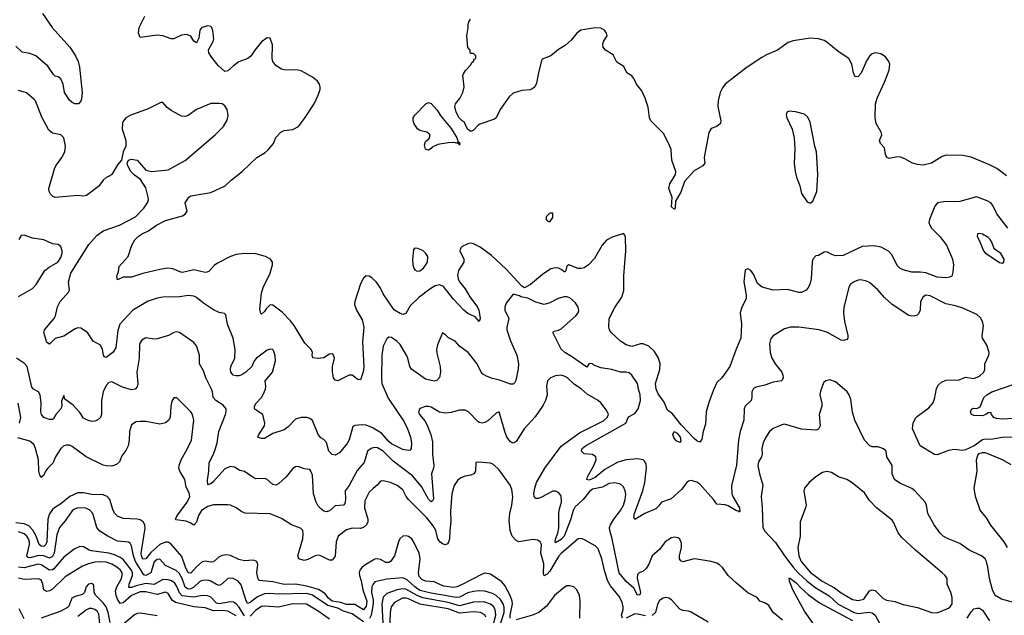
# Model space of a CAD drawing. Header units: inches. Extents: x 884549 to 1028252, y 526810 to 653624.
# Tile 530 of 656: x 957498 to 964464, y 604049 to 608265. Entities that reach past the tile are written whole.
import ezdxf

# ---------------------------------------------------------------- set-up
doc = ezdxf.new("R2010")
doc.units = ezdxf.units.IN
doc.header["$MEASUREMENT"] = 0
doc.layers.add('A9650', color=7, linetype='Continuous')
doc.layers.add('A9660', color=7, linetype='Continuous')

msp = doc.modelspace()

# ---------------------------------------------------------------- linework, layer by layer
at = {"layer": 'A9650', "color": 5}
for points, elevation in [([(957660.2, 608310), (957728.3, 608210), (957853, 608070), (957893, 608010), (957912, 607970), (957921.6, 607930), (957940.8, 607750), (957935.6, 607704.4), (957930, 607689), (957914.8, 607670), (957889.7, 607669.7), (957870, 607678.4), (957850, 607694.5), (957815.1, 607750), (957806.8, 607810), (957790, 607846.6), (957770, 607861.5), (957750, 607865.7), (957737, 607877), (957697.4, 607937.4), (957613, 608010), (957570, 608025.3), (957516, 608036), (957470, 608078.7)], 2120), ([(960000, 606429.1), (959990, 606438.5), (959970, 606449.7), (959950, 606452.3), (959930, 606435.6), (959910, 606396.4), (959870, 606270.9), (959868.3, 606250), (959881.7, 606210), (959921.6, 606141.6), (959934, 606090), (959924.4, 605984.4), (959932.1, 605807.9), (959928.1, 605771.9), (959910, 605715.3), (959890, 605719.3), (959850, 605749.6), (959830, 605749.7), (959750, 605709.5), (959730, 605712.7), (959718.4, 605730), (959712.6, 605772.6), (959712.3, 605810), (959725.7, 605870), (959716.5, 605896.5), (959710, 605900.5), (959690, 605896.8), (959650, 605871.1), (959607.1, 605867.1), (959572.1, 605872.1), (959567.8, 605890), (959569.5, 605910), (959560.9, 605930), (959516.6, 605976.6), (959440.6, 606100.6), (959414.2, 606134.2), (959354.9, 606194.9), (959290, 606244.8), (959270, 606246.6), (959241.6, 606218.4), (959230, 606199.3), (959210, 606181.2), (959204.8, 606184.8), (959196.6, 606216.6), (959209, 606330), (959222, 606370), (959269.9, 606470), (959287.8, 606530), (959286.5, 606550), (959272.9, 606570), (959238, 606590), (959170, 606608.2), (959090.1, 606609.9), (959030, 606603.2), (958990.1, 606589.9), (958898.1, 606541.9), (958875, 606525), (958836.5, 606483.5), (958822.9, 606477.1), (958810, 606475.3), (958730, 606495.5), (958650, 606476.8), (958638, 606478), (958582.6, 606502.6), (958546.3, 606506.3), (958490, 606498), (958370, 606469), (958290, 606443.9), (958230, 606443.1), (958190, 606423.6), (958184.8, 606450), (958196.6, 606483.4), (958202, 606518), (958266.6, 606590), (958291.5, 606668.5), (958313.4, 606706.6), (958336, 606730), (958365.2, 606750), (958410, 606770.3), (958465.4, 606810), (958530, 606844.9), (958650, 606876.5), (958670, 606888.8), (958682.6, 606910), (958669.7, 606970), (958695.1, 607010), (958710, 607018.7), (958850, 607041), (958952, 607090), (958994, 607130), (959073.3, 607190), (959175.6, 607290), (959234.9, 607325.1), (959256.8, 607343.2), (959294, 607390), (959309.7, 607430.3), (959346.6, 607470), (959370, 607480.2), (959431.1, 607488.9), (959470.4, 607509.6), (959513.6, 607566.4), (959580.9, 607670), (959611, 607730), (959624.2, 607770), (959625.1, 607790), (959619.5, 607810), (959604.5, 607830), (959570, 607857.6), (959490, 607902.9), (959467.6, 607907.6), (959370, 607909.7), (959350, 607914.7), (959310, 607940.5), (959290, 607969.3), (959284.7, 607990), (959287, 608087), (959270, 608134), (959250, 608136), (959210, 608109.4), (959161.6, 608050), (959133.6, 608006.4), (959113.4, 607990), (959050, 607966), (959010, 607939.8), (958970, 607902.3), (958950, 607899.3), (958902.1, 607942.1), (958857.3, 607997.3), (958837.3, 608030), (958834.5, 608050), (958838.4, 608061.6), (958866.8, 608110), (958872.9, 608130), (958865.3, 608185.3), (958857.6, 608210), (958850, 608216.9), (958830, 608222), (958788.2, 608210), (958774, 608190), (958765.5, 608134.5), (958750, 608102), (958730, 608114), (958708.2, 608148.2), (958680.5, 608160.5), (958643.6, 608156.4), (958590, 608129.4), (958570, 608129.7), (958510, 608150.8), (958470, 608155.3), (958350, 608139), (958338, 608170), (958342.9, 608210), (958383, 608290)], 2120), ([(960000, 605373.5), (959990, 605379.5), (959950, 605395.7), (959922.5, 605397.5), (959870, 605394), (959854.6, 605385.4), (959830.3, 605290.3), (959815.3, 605264.7), (959761.4, 605198.6), (959730, 605183), (959710, 605186.6), (959686.1, 605210), (959670, 605273.6), (959650, 605293.3), (959630, 605305.1), (959610, 605329.6), (959570, 605428.4), (959550, 605442.7), (959530, 605449.2), (959490, 605449.1), (959450, 605438.4), (959397.6, 605382.4), (959370, 605361.2), (959290, 605336.7), (959230, 605301.6), (959210, 605300.3), (959187.2, 605307.2), (959184.4, 605310), (959191.1, 605330), (959229.7, 605390), (959232.1, 605410), (959218.3, 605470), (959165, 605505), (959160.5, 605510), (959159.1, 605530), (959172, 605550), (959209.8, 605590), (959223.2, 605616.8), (959236.5, 605650), (959239.5, 605670), (959235, 605710), (959286, 605770), (959308.1, 605850), (959306, 605886), (959297.3, 605917.3), (959290, 605931.6), (959270, 605934.3), (959250, 605926), (959172.7, 605870), (959156.4, 605850), (959141.1, 605810), (959098, 605770), (959070, 605752), (959050, 605745.3), (959030, 605744.4), (959007.6, 605750), (958991.1, 605770), (958989.8, 605790), (958992.1, 605810), (959019.8, 605870), (959022, 605930), (959009.8, 606010), (958969.7, 606110), (958956.6, 606176.6), (958946.6, 606186.6), (958910, 606193.6), (958870, 606211.5), (958798, 606258), (958750, 606298.7), (958730, 606308.2), (958692.3, 606312.3), (958630, 606304.2), (958510, 606300.3), (958470, 606293.3), (958406.9, 606273.1), (958298, 606210), (958207.2, 606110), (958193.9, 606066.1), (958178.6, 605941.4), (958157, 605910), (958110, 605874), (958099.5, 605879.5), (958091.2, 605891.2), (958084.5, 605930), (958070, 605961.6), (958019.3, 605990), (957979.3, 606050), (957930, 606082.7), (957910, 606083.7), (957890, 606076.2), (957810, 606024.2), (957750, 606009.6), (957709.5, 605969.5), (957690, 605981.2), (957669.7, 606050), (957675.1, 606070), (957741.6, 606150), (957751.5, 606170), (957766.4, 606233.6), (957784.8, 606270), (957843.4, 606336.6), (957849.8, 606350.2), (957843.7, 606410), (957859.5, 606470), (957986.5, 606673.5), (958043.4, 606736.6), (958090, 606770.8), (958205.7, 606810), (958318.3, 606870), (958375.6, 606930), (958402.9, 606970), (958409.5, 606990), (958407.3, 607010), (958390, 607074), (958352.9, 607132.9), (958310, 607164), (958285.2, 607190), (958264, 607230), (958259, 607250), (958268, 607270), (958290, 607278.8), (958330, 607270.6), (958390, 607201), (958430.4, 607190.4), (958550, 607203.6), (958670, 607269), (958881.6, 607450), (958940.7, 607510), (958965.6, 607554.4), (958973.4, 607586.6), (958966.4, 607630), (958950, 607654.6), (958930, 607668.5), (958910, 607672.7), (958850, 607670.9), (958749.4, 607630.6), (958690, 607586.6), (958670, 607578.9), (958643.3, 607583.3), (958570, 607621.6), (958542.7, 607642.7), (958510, 607679), (958498, 607678), (958406.6, 607633.4), (958284, 607590), (958250, 607569.5), (958232.7, 607550), (958226.5, 607533.5), (958223.6, 607490), (958250.4, 607410), (958250.4, 607369.6), (958231, 607330), (958218, 607270), (958190, 607237.2), (958150, 607169.4), (958130, 607154.5), (958110, 607149.4), (958088.4, 607130), (958055.1, 607084.9), (957970, 607022), (957950, 607015.4), (957910, 607021.1), (957750, 607007.8), (957733.4, 607013.4), (957716, 607030), (957707, 607050), (957705.1, 607070), (957744.8, 607210), (957754, 607230), (957797.6, 607290), (957817.6, 607330), (957822.4, 607370), (957810, 607429.4), (957790, 607449.6), (957730, 607462.4), (957704, 607484), (957655.7, 607575.7), (957611.3, 607690), (957600.9, 607700.9), (957547.5, 607747.5), (957490, 607764.8)], 2140), ([(957490, 606305.4), (957590, 606361.6), (957614.8, 606390), (957676.9, 606490), (957706.7, 606513.3), (957769.4, 606550), (957790, 606581), (957798, 606610), (957799.3, 606630), (957790, 606659), (957770, 606673.2), (957730, 606678), (957670, 606707.8), (957590, 606718.7), (957530, 606739.5), (957510, 606737.2), (957493, 606710)], 2160), ([(960000, 605233.8), (959986, 605230), (959960.3, 605210), (959936, 605130), (959885.3, 605074.7), (959830, 604967.8), (959802, 604930), (959804.5, 604870), (959798.9, 604841.1), (959790, 604829.8), (959730, 604823.9), (959690.4, 604789.6), (959670, 604781.6), (959650, 604785.4), (959625.9, 604805.9), (959607, 604827), (959594.8, 604850), (959578.2, 604910), (959570, 605042), (959558.7, 605070), (959550, 605080.7), (959510, 605085.6), (959470, 605103.6), (959450, 605101.3), (959430, 605088), (959384.9, 605030), (959330, 604978.9), (959310, 604971.5), (959290, 604974.5), (959250, 605011.6), (959230, 605016.9), (959170, 605016.3), (959150, 605024.2), (959090, 605066.3), (959054.8, 605074.8), (959017.2, 605097.2), (958990, 605102.9), (958950, 605086.8), (958870, 604995.4), (958850, 604979), (958830, 604974), (958826.2, 605006.2), (958836.1, 605070), (958837.8, 605130), (958869.1, 605190), (958882.7, 605230), (958894.8, 605270), (958907, 605350), (958954, 605470), (958960.2, 605490), (958959.8, 605510), (958937.2, 605537.2), (958886.8, 605570), (958867.3, 605590), (958863.5, 605630), (958855.6, 605650), (958816.1, 605730), (958799.3, 605779.3), (958769.8, 605830), (958771, 605890), (958750, 605957), (958730, 605980.4), (958630, 606051.6), (958610, 606055.6), (958590, 606052), (958550.2, 606029.8), (958470, 606005.3), (958450, 606003.7), (958390, 606012.4), (958362, 605998), (958347.2, 605970), (958344.3, 605870), (958326.6, 605770), (958333.2, 605686.8), (958330, 605666), (958316.3, 605650), (958290, 605646.3), (958225.1, 605665.1), (958150, 605702.7), (958130, 605697.6), (958110, 605676), (958088.9, 605630), (958077.5, 605570), (958078.2, 605470), (958071, 605449), (958050, 605431.1), (958030, 605423.1), (958010, 605422), (957979, 605430), (957950, 605444.5), (957924.9, 605484.9), (957877.5, 605537.5), (957819, 605579), (957810, 605606), (957795.3, 605564.7), (957795.5, 605530), (957790.4, 605510), (957754.9, 605470), (957737.6, 605442.4), (957730, 605435.6), (957710, 605435.4), (957669.8, 605449.8), (957653.1, 605470), (957649.2, 605489.2), (957651.3, 605551.3), (957643.9, 605610), (957631.8, 605631.8), (957595.4, 605650), (957584.7, 605664.7), (957550.6, 605810.6), (957532.5, 605832.5), (957476.3, 605870)], 2160), ([(960000, 604946.1), (959970, 604919.8), (959941.4, 604858.6), (959936.8, 604810), (959962.6, 604730), (959962.2, 604710), (959951.3, 604690), (959930.2, 604670), (959910, 604663.4), (959850, 604665.4), (959810, 604655), (959751.4, 604610), (959738, 604570), (959730, 604466.9), (959710, 604439.8), (959690, 604438.6), (959630, 604470.6), (959610, 604475.9), (959590, 604470.6), (959536.1, 604443.9), (959510, 604437.3), (959473.8, 604450), (959466, 604470), (959502.5, 604590), (959505, 604625), (959501.2, 604650), (959485.7, 604665.7), (959420.7, 604690), (959350, 604734.7), (959270, 604766.6), (959093.1, 604773.1), (959070, 604781.8), (959030, 604808.9), (958990, 604828.5), (958970, 604831.9), (958870, 604830.7), (958830, 604819.8), (958785.9, 604790), (958763.1, 604756.9), (958750, 604708), (958730, 604686.8), (958704.7, 604704.7), (958676.6, 604716.6), (958604.2, 604724.2), (958601.1, 604730), (958609.4, 604750), (958683.6, 604850), (958701.1, 604890), (958697.4, 604917.4), (958675.2, 604955.2), (958667.9, 605010), (958631.7, 605070), (958625.3, 605090), (958625.7, 605110), (958640.2, 605150), (958686.6, 605230), (958713.5, 605290), (958729.7, 605430), (958721.3, 605470), (958709.6, 605490), (958610, 605589.4), (958590, 605589.3), (958574.6, 605565.4), (958566.7, 605530), (958563.7, 605450), (958551.3, 605428.7), (958530, 605411.5), (958490, 605403.1), (958390, 605422.2), (958350, 605422), (958321.8, 605418.2), (958290, 605397), (958274.7, 605350), (958273, 605290), (958266, 605250), (958250, 605215.6), (958222, 605178), (958203.8, 605136.2), (958182.8, 605117.2), (958150, 605105), (958110, 605106.2), (958090, 605112.7), (957968.5, 605170), (957870, 605243.2), (957850, 605252.9), (957830, 605254.6), (957810, 605248.1), (957790, 605229.8), (957751.6, 605170), (957733.8, 605126.2), (957698.2, 605090), (957682.1, 605070), (957670, 605041.3), (957650, 605023.6), (957641, 605041), (957634.5, 605070), (957630.4, 605150), (957610.4, 605230.4), (957598.2, 605258.2), (957570, 605283), (957485.8, 605305.8)], 2180), ([(957497.1, 605410), (957506.9, 605450), (957488.7, 605550)], 2180), ([(960000, 604439.9), (959948.1, 604410), (959922.2, 604390), (959905.5, 604370), (959899.8, 604350), (959901.9, 604330), (959914.2, 604294.2), (959925.9, 604230), (959955, 604150), (959950, 604114), (959930, 604087.9), (959870, 604124.8), (959810, 604125.4), (959770, 604141.1), (959708.6, 604148.6), (959683.1, 604170), (959660.2, 604200.2), (959637.2, 604217.2), (959611.5, 604231.5), (959530, 604256.5), (959450, 604269), (959370, 604266.3), (959290, 604286.3), (959195.8, 604295.8), (959186.3, 604306.3), (959176.6, 604350), (959184.2, 604410), (959175.4, 604430), (959150, 604439.3), (959090, 604434.8), (959050, 604445), (958990, 604472.7), (958963.1, 604476.9), (958930, 604473.7), (958910, 604463.5), (958870, 604428.1), (958850, 604425.4), (958810, 604432.2), (958790, 604427.2), (958750, 604393.1), (958710, 604346.5), (958690.4, 604350.4), (958671.6, 604390), (958645.2, 604465.2), (958570, 604553), (958550, 604566), (958530, 604567.2), (958489.1, 604550), (958426.2, 604493.8), (958390, 604447.9), (958370, 604446.1), (958359.3, 604470), (958357.1, 604490), (958386, 604666), (958382.8, 604690), (958372.4, 604710), (958350, 604724.1), (958330, 604729.9), (958230, 604734), (958191.1, 604750), (958170.9, 604770), (958159, 604790), (958136.6, 604870), (958118.1, 604890), (958090, 604903.1), (958010, 604903.9), (957950, 604917.4), (957910, 604917.4), (957852.6, 604890), (957790, 604837.9), (957743.6, 604810), (957730, 604798), (957710, 604766.9), (957696.9, 604730), (957690.5, 604570.5), (957683.8, 604550), (957670, 604537.3), (957650, 604539), (957636.5, 604550), (957614.9, 604610), (957591.3, 604651.3), (957562.1, 604682.1), (957530, 604697.5), (957470, 604703.5)], 2220), ([(959930, 604002.6), (959850, 604059.1), (959790, 604079.3), (959750, 604099.6), (959679.1, 604119.1), (959571.2, 604191.2), (959530, 604203.5), (959330, 604198), (959264.7, 604204.7), (959230, 604202.2), (959181, 604179), (959130, 604139.2), (959110, 604133.6), (959098.2, 604158.2), (959064.9, 604264.9), (959043.5, 604290), (959009.8, 604309.8), (958990, 604312.9), (958970, 604309), (958930, 604272.3), (958910, 604260.6), (958890, 604266.6), (958850, 604291.8), (958830, 604298.9), (958790, 604295.2), (958770, 604286.4), (958730, 604247.7), (958710, 604236.8), (958690, 604234.3), (958668.3, 604248.3), (958648.7, 604308.7), (958627.1, 604347.1), (958606.1, 604366.1), (958530, 604401.8), (958490, 604445.8), (958470, 604444.8), (958450, 604428.5), (958427.3, 604350), (958390, 604331.6), (958376.7, 604336.7), (958316.9, 604430), (958303.6, 604470), (958290, 604540.7), (958279, 604559), (958268, 604568), (958190, 604574.7), (958122, 604610), (958066, 604646), (958043.1, 604670), (958016.1, 604770), (957994.5, 604794.5), (957967.5, 604807.5), (957910, 604809.9), (957881.7, 604798.3), (957870, 604788.4), (957821.2, 604718.8), (957780.4, 604670), (957760.2, 604619.8), (957743.4, 604490), (957730, 604465.6), (957710, 604454.8), (957669.2, 604469.2), (957633.3, 604473.3), (957570, 604456.1), (957558.5, 604458.5), (957549.1, 604470), (957568.3, 604550), (957568.1, 604570), (957561.6, 604590), (957547.9, 604610), (957530, 604624.9), (957490, 604639.1)], 2240), ([(959090, 604046.6), (959050, 604108.9), (959030, 604129.4), (959010, 604141.4), (958990, 604145.2), (958910, 604130), (958890, 604136.1), (958850, 604177.3), (958830, 604186.3), (958790, 604189), (958730, 604177.9), (958648.3, 604188.3), (958627.9, 604207.9), (958610, 604254.1), (958595.9, 604275.9), (958573.1, 604293.1), (958550, 604301.3), (958510, 604302), (958450, 604268.3), (958390, 604273.9), (958321.7, 604258.3), (958290, 604245.7), (958270, 604246.6), (958272.1, 604270), (958296.1, 604330), (958296.5, 604350), (958288.7, 604370), (958230, 604443.4), (958210, 604458.5), (958170, 604477.9), (958130, 604489.1), (958006.1, 604506.1), (957990, 604510.6), (957950, 604533.6), (957924.1, 604535.9), (957883.2, 604516.8), (957810, 604459.8), (957740.8, 604379.2), (957730, 604372), (957710.1, 604369.9), (957650, 604406.9), (957630, 604410.3), (957530, 604384.4), (957491.1, 604391.1)], 2260), ([(959030, 604045.1), (958970, 604078), (958930, 604083.7), (958870, 604081.1), (958810, 604101.8), (958730, 604109.3), (958600.2, 604140.2), (958577.1, 604157.1), (958550, 604202.5), (958530, 604212.7), (958470, 604196.9), (958390, 604215.5), (958350, 604215.7), (958290, 604189.7), (958230, 604137.6), (958210, 604132.3), (958190, 604163), (958180.8, 604190), (958177.4, 604222.6), (958186, 604250), (958218.4, 604310), (958224.5, 604330), (958224.3, 604350), (958212.4, 604370), (958186.7, 604390), (958150, 604411.3), (958110, 604425.7), (958070, 604429), (958030, 604425.4), (957985.3, 604414.7), (957942.1, 604397.9), (957819.2, 604320.8), (957730, 604235), (957710, 604221.9), (957690, 604217), (957669.3, 604229.3), (957663, 604270), (957650, 604299.8), (957630, 604308), (957530, 604303.2), (957490, 604312.2)], 2280), ([(958138.3, 603998.3), (958125, 604070), (958111.4, 604110), (958090, 604138.5), (958037.9, 604190), (958026.1, 604210), (958023.1, 604263.1), (958010, 604275.5), (957985.4, 604270), (957969.6, 604250), (957956.6, 604210), (957942.3, 604197.7), (957890, 604182.8), (957868.2, 604171.8), (957845.8, 604114.2), (957835.9, 604104.1), (957790, 604079.2), (957650.4, 604029.6)], 2320), ([(960000, 604268.9), (959989.5, 604250), (959988.3, 604211.7), (959999.3, 604159.3), (960000.1, 604130), (959984.9, 604050), (959973.7, 604026.3)], 2240), ([(957530, 604023.4), (957494.9, 604094.9)], 2320), ([(958066, 603990), (958058.5, 604058.5), (958050, 604075.4), (958030, 604091.1), (958010, 604098.4), (957990, 604097), (957970, 604087.7), (957910, 604041.3)], 2340), ([(959690, 604021.1), (959610, 604079.8), (959528, 604128), (959430, 604129.9), (959330, 604108.1), (959230, 604114.5), (959210, 604111.3), (959170, 604086.7), (959130, 604043.4)], 2260), ([(958470, 604046.3), (958350, 604064.5), (958330, 604063), (958310, 604053.7), (958190, 603951)], 2320)]:
    msp.add_lwpolyline(points, dxfattribs=dict(at, elevation=elevation))
at = {"layer": 'A9660', "color": 5}
for points, elevation in [([(964479.1, 607159.1), (964450, 607184.5), (964411.3, 607211.3), (964358.9, 607238.9), (964230, 607291), (964170, 607304.4), (964053.3, 607306.7), (964024.1, 607295.9), (963950, 607249.7), (963890, 607236.3), (963850, 607240.5), (963815.3, 607250), (963761.2, 607281.2), (963730, 607292.3), (963710, 607295.1), (963650, 607282.9), (963634, 607290), (963623.7, 607310), (963618, 607358), (963588.7, 607390), (963582, 607410), (963597.2, 607450), (963592.7, 607470), (963556.9, 607530), (963551.2, 607570), (963554, 607670), (963565.7, 607710), (963617.3, 607822.7), (963650, 607906.8), (963653.8, 607950), (963648.4, 607970), (963623, 608003), (963590, 608024.4), (963550.3, 608029.7), (963530, 608023.5), (963510, 608006.6), (963490, 607974.7), (963452.2, 607887.8), (963430, 607863), (963410, 607860.7), (963396.4, 607890), (963385.6, 607950), (963363.6, 607990), (963290, 608041), (963210, 608106.2), (963190, 608117.8), (963149.8, 608129.8), (963090, 608133.3), (962970, 608115.1), (962936.2, 608103.8), (962860.4, 608050), (962782.5, 608017.5), (962744, 607996), (962636.7, 607923.3), (962490, 607808.2), (962470, 607782.4), (962454.4, 607750), (962440.7, 607690), (962438.5, 607650), (962459.5, 607550), (962455.5, 607530), (962430.8, 607510), (962390, 607495.1), (962373.1, 607466.9), (962342, 607290), (962345.5, 607250), (962330.8, 607230), (962270, 607195.9), (962201.1, 607118.9), (962174.8, 607045.2), (962138.7, 606981.3), (962134.7, 606930), (962130, 606921.6), (962110, 606941.2), (962114.3, 607005.7), (962089.9, 607070), (962097.6, 607102.4), (962137.6, 607170), (962140.9, 607190), (962112.3, 607270), (962106.6, 607346.6), (962099.3, 607370), (962056.8, 607456.8), (961963, 607550), (961954.3, 607570), (961944.9, 607644.9), (961923.7, 607710), (961901.2, 607761.2), (961862.7, 607810), (961843.6, 607850), (961830, 607867), (961794.5, 607890), (961773.7, 607933.7), (961723.5, 607963.5), (961696.6, 608016.6), (961643.7, 608050), (961627, 608070), (961624.5, 608090), (961629.4, 608110), (961654.7, 608150), (961651.1, 608170), (961635.4, 608190), (961610, 608206.4), (961570, 608206.8), (961468.2, 608190), (961439.5, 608170), (961398.9, 608121.1), (961356.5, 608083.5), (961310, 608055.1), (961256, 608010), (961195.3, 607984.7), (961190, 607977.2), (961168.3, 607890), (961155.5, 607815.5), (961142, 607790), (961130, 607778), (961110, 607768.4), (961050, 607764.3), (960990, 607745.8), (960961, 607719), (960897.8, 607630), (960870, 607569.8), (960858, 607562), (960753.6, 607526.4), (960741.5, 607518.5), (960710, 607482.8), (960690, 607473.7), (960667.7, 607490), (960642.5, 607542.5), (960630, 607548.8), (960608.8, 607570), (960586.7, 607610), (960577, 607650), (960582, 607670), (960612.5, 607707.5), (960634, 607750), (960644, 607790), (960634, 607870), (960638, 607882), (960653.6, 607906.4), (960690, 607944.7), (960697.2, 607962.8), (960708, 607970), (960713.6, 607986.4), (960726, 607990), (960726, 608010), (960710, 608026), (960690, 608026), (960686, 608030), (960686, 608050), (960668.9, 608068.9), (960661.2, 608150), (960672.4, 608207.6), (960672.4, 608230), (960676.4, 608250), (960688.4, 608270)], 2080), ([(964488.6, 606788.6), (964410.6, 606890), (964382.6, 606950), (964368.8, 606968.8), (964343.6, 606983.6), (964268.5, 607011.5), (964150, 606978.8), (964110, 606975.1), (964050, 606978.2), (963991.4, 606968.6), (963974.1, 606945.9), (963935.2, 606850), (963931.4, 606830), (963936.5, 606810), (963949.3, 606790), (964007.6, 606730), (964056.5, 606670), (964098.3, 606570), (964105.7, 606530), (964101.3, 606478.7), (964093.4, 606450), (964077.3, 606442.7), (964050, 606437.6), (963990, 606442.7), (963910, 606472.3), (963870, 606477.7), (963810, 606478), (963750, 606493.7), (963726.2, 606506.2), (963705.8, 606525.8), (963670, 606597.6), (963646.3, 606626.3), (963594.3, 606654.3), (963544.2, 606664.2), (963459.8, 606660.2), (963324.2, 606595.8), (963270, 606594.8), (963243.3, 606603.3), (963210, 606621.6), (963190, 606620.7), (963150, 606597.2), (963130, 606594), (963110.4, 606569.6), (963104.4, 606550), (963098.5, 606430), (963089.1, 606390), (963075.4, 606364.6), (963061.7, 606350), (963030, 606334.2), (963010, 606334.5), (962930, 606355.2), (962830, 606349.8), (962752.5, 606372.5), (962718, 606398), (962690, 606464), (962672, 606490), (962650, 606501.2), (962630, 606495.3), (962622, 606410), (962638, 606318), (962637.6, 606290), (962608.4, 606231.6), (962595.2, 606190), (962605.2, 606110), (962599.7, 606010), (962566.5, 605933.5), (962521.7, 605810), (962465.4, 605730), (962430, 605696.5), (962408.8, 605650), (962377.1, 605562.9), (962356.3, 605490), (962350, 605402.9), (962334, 605350), (962324.8, 605295.2), (962310, 605275.4), (962290, 605283.7), (962270, 605301.1), (962178, 605398), (962116.1, 605476.1), (962081.9, 605501.9), (962058.5, 605558.5), (962016.6, 605616.6), (962001, 605650), (961996.1, 605690), (962027.6, 605790), (962030.5, 605830), (962018, 605870), (961990, 605917.1), (961950, 605954.8), (961910, 605971.1), (961890, 605971.1), (961830, 605952.8), (961790, 605963.4), (961748.6, 605988.6), (961682.4, 606050), (961670.7, 606070), (961667, 606090), (961669.8, 606150.2), (961710, 606228.2), (961758.7, 606301.3), (961772.7, 606347.3), (961772.6, 606452.6), (961787.2, 606630), (961785.1, 606725.1), (961780.1, 606740.1), (961770, 606751.5), (961690, 606726), (961650, 606704), (961619.6, 606670), (961564.3, 606575.7), (961521.7, 606530), (961492.2, 606510), (961470, 606503.7), (961450, 606503.9), (961384.7, 606530), (961370, 606521.2), (961363, 606490), (961358.7, 606481.3), (961350, 606480.5), (961335.2, 606495.2), (961310, 606505.9), (961290, 606508.5), (961257.2, 606502.8), (961197.8, 606462.2), (961112.1, 606390), (961070, 606367.2), (961050, 606378.8), (960940.2, 606500.2), (960835.7, 606595.7), (960755.2, 606655.2), (960710, 606678.2), (960690, 606682.6), (960670, 606679.6), (960630, 606659.7), (960618.4, 606650), (960612.7, 606630), (960641.5, 606570), (960640.8, 606550), (960603.4, 606490), (960596.8, 606456.8), (960599.6, 606430), (960609.1, 606409.1), (960650, 606361.1), (960683.2, 606303.2), (960738.2, 606230), (960747.3, 606210), (960757.3, 606150), (960750, 606129.4), (960722, 606162), (960670, 606186.5), (960641.2, 606210), (960565.5, 606290), (960497, 606377), (960470, 606388.7), (960438.9, 606381.1), (960401.2, 606358.8), (960321.6, 606298.4), (960261, 606239), (960230, 606186), (960210, 606178.3), (960190, 606185), (960150, 606208.6), (960140.5, 606220.5), (960070, 606325.7), (960047.9, 606370), (960020.4, 606410), (960000, 606429.1)], 2120), ([(964550.3, 605309.7), (964450, 605308.4), (964370, 605293.6), (964330, 605297), (964310, 605291.8), (964250.7, 605249.3), (964190, 605220.7), (964170, 605216.9), (964110, 605223.1), (964070, 605215.3), (963990, 605185.7), (963970, 605186.9), (963869.8, 605249.8), (963815.8, 605370), (963818.5, 605410), (963835.7, 605444.3), (963850, 605459.5), (963930, 605518.4), (963957.7, 605550), (963970, 605578.8), (963985.9, 605654.1), (963999.5, 605680.5), (964019.3, 605700.7), (964050, 605714), (964144.2, 605715.8), (964190, 605734.9), (964250, 605725.8), (964290, 605742.3), (964318.9, 605770), (964326.6, 605790), (964327.1, 605830), (964355.8, 605890), (964358.2, 605910), (964341.3, 605961.3), (964311.1, 606010), (964306.7, 606026.7), (964317.5, 606097.5), (964310.8, 606130), (964295.6, 606155.6), (964270, 606178.5), (964170, 606224.4), (964119.8, 606239.8), (964050, 606253.8), (963940.5, 606310), (963910, 606315.9), (963890, 606304), (963872.2, 606270), (963870.2, 606210), (963857.5, 606182.5), (963847, 606173), (963830.4, 606169.6), (963810, 606167.3), (963790, 606171.1), (963671.5, 606250), (963617.7, 606297.7), (963570, 606352.4), (963510, 606405.7), (963490, 606414.8), (963450, 606422.8), (963430, 606420.9), (963401.6, 606410), (963374.9, 606390), (963363.7, 606370), (963328.8, 606230), (963326.7, 606190), (963334.2, 606130), (963358.6, 606030), (963357.4, 606010), (963350, 606001.3), (963330, 605994.8), (963310, 605997.6), (963213.6, 606050), (963155.1, 606070), (963010.2, 606089.8), (962952, 606088), (962910, 606077), (962830, 606027), (962811.9, 606008.1), (962804.2, 605970), (962808.9, 605910), (962819.1, 605870), (962843.2, 605830), (962890.1, 605770.1), (962898.2, 605750), (962899, 605730), (962890, 605709.7), (962830, 605700.3), (962770, 605677.3), (962710, 605665.3), (962690, 605653.7), (962678.5, 605630), (962679, 605590), (962672.6, 605570), (962631.8, 605530), (962622.9, 605510), (962620.7, 605430), (962596.6, 605350), (962584.7, 605290), (962569, 605111), (962533.6, 604966.4), (962537.1, 604910), (962545.6, 604885.6), (962590.2, 604810), (962593.8, 604786.2), (962590, 604779), (962585.8, 604785.8), (962570, 604789.7), (962510, 604825.1), (962490, 604831.2), (962430, 604836), (962406.9, 604870), (962310, 604976.8), (962290, 604992.2), (962250, 605002.6), (962230, 604998.7), (962218, 604990), (962180.2, 604939.8), (962107, 604873), (962038, 604850), (962018.9, 604821.1), (961998, 604802), (961920.9, 604770), (961850, 604726.6), (961844.5, 604744.5), (961848.9, 604770), (961907.5, 604930), (961922.1, 604990), (961934.2, 605094.2), (961930, 605120.9), (961919.2, 605139.2), (961909.4, 605150), (961870, 605158), (961790, 605149), (961730, 605132.5), (961639, 605081), (961570, 605025.8), (961527, 605007), (961511.6, 605011.6), (961515.6, 605030), (961561.6, 605110), (961575.8, 605150), (961574.8, 605170), (961550, 605186.4), (961492.8, 605192.8), (961473, 605210), (961476.8, 605230), (961501.5, 605250), (961786.6, 605410), (961806.7, 605453.3), (961850, 605476.9), (961873.8, 605510), (961891.6, 605570), (961889.4, 605610), (961875.5, 605650), (961868.6, 605690), (961830.4, 605750), (961810, 605765.6), (961790, 605771.4), (961749.9, 605769.9), (961688.5, 605788.5), (961610, 605801.7), (961560.6, 605820.6), (961550, 605829.6), (961528.5, 605831.5), (961510, 605806.6), (961402.3, 605882.3), (961355.1, 605910), (961330, 605934), (961270, 606052), (961280.2, 606059.8), (961310, 606067.3), (961330, 606078), (961434, 606170), (961449.7, 606190), (961453.6, 606206.4), (961450.5, 606230), (961430, 606260.4), (961390, 606296.4), (961370, 606303), (961350, 606302.9), (961308, 606292), (961250, 606261.2), (961210, 606249.3), (961150, 606265.1), (961094.6, 606294.6), (961043.5, 606303.5), (961034, 606310), (960990, 606322), (960940.9, 606259.1), (960930.3, 606230), (960930.3, 606210), (960959, 606150), (960945.7, 606090), (960946, 606070), (960970, 605991.8), (961014.5, 605890), (961027.8, 605830), (961025.4, 605794.6), (961007.6, 605712.4), (961002, 605698), (960990, 605686), (960970, 605686.3), (960893.5, 605713.5), (960844.5, 605724.5), (960801.1, 605741.1), (960776.2, 605756.2), (960764.2, 605770), (960735.8, 605830), (960672.4, 605910), (960613.1, 605953.1), (960578.4, 605990), (960532.7, 606012.7), (960510, 606035.3), (960490, 606048), (960455.1, 605964.9), (960448.1, 605930), (960450, 605906), (960474, 605810), (960475.9, 605770), (960468.2, 605731.8), (960450, 605711.3), (960430, 605706.4), (960370, 605721.5), (960270, 605791.2), (960259.8, 605810), (960245, 605870), (960235.9, 605890), (960190, 605966), (960170, 605987.3), (960130, 606015.6), (960110, 606018), (960094.9, 606005.1), (960070, 605954), (960060.7, 605890), (960057.7, 605730), (960060.9, 605690), (960106.5, 605586.5), (960218.2, 605418.2), (960241, 605370), (960262.9, 605310), (960270.2, 605270), (960269, 605231), (960262, 605218), (960250, 605214.7), (960210, 605223.1), (960130, 605263.4), (960110, 605278.8), (960058.3, 605338.3), (960000, 605373.5)], 2140), ([(962895.8, 604015.8), (962829.9, 604069.9), (962798, 604118), (962774.5, 604134.5), (962734, 604150), (962716.1, 604176.1), (962650, 604208.3), (962570, 604275.8), (962509.7, 604330), (962470, 604388), (962450, 604406), (962430, 604417.8), (962390, 604430.8), (962290, 604447.1), (962270, 604448), (962190, 604428.2), (962175.6, 604435.6), (962167.6, 604450), (962167.6, 604470), (962179.7, 604530), (962179.7, 604559.7), (962170, 604589), (962156.9, 604596.9), (962130, 604603.6), (962110, 604598.7), (962064.9, 604570), (962025.2, 604514.8), (961972.2, 604470), (961949, 604411), (961930, 604380.9), (961910, 604362.9), (961881, 604350), (961870, 604339), (961868, 604312), (961891.4, 604210), (961885.5, 604194.5), (961870, 604191.6), (961842.6, 604242.6), (961789, 604289), (961739.4, 604350), (961690.9, 604590), (961673.2, 604650), (961672, 604670), (961678.1, 604690), (961702.7, 604730), (961750, 604791.5), (961770.5, 604830), (961783.2, 604870), (961786.8, 604906.8), (961783.1, 604930), (961770, 604959.6), (961750, 604978.3), (961710, 604987.3), (961670, 604982.3), (961622.8, 604957.2), (961550, 604941.2), (961530, 604926.2), (961485.6, 604870), (961426.4, 604813.6), (961414.2, 604790), (961394.9, 604725.1), (961350.4, 604610), (961330, 604586.2), (961290, 604562), (961286.7, 604566.7), (961289.4, 604589.4), (961304.6, 604630), (961312.1, 604667.9), (961313, 604770), (961317.7, 604802.3), (961332.7, 604850), (961330, 604896), (961310, 604918), (961290, 604927), (961270, 604927.3), (961190, 604884.4), (961170, 604876.9), (961150, 604876.2), (961138.7, 604890), (961136.4, 604910), (961142.2, 604950), (961155.8, 604990), (961214.8, 605090), (961330, 605245.6), (961459.6, 605340.4), (961630, 605425.8), (961655.3, 605450), (961663.1, 605470), (961650, 605502.3), (961610, 605553.2), (961590, 605569.8), (961513.8, 605613.8), (961470, 605652.4), (961423.3, 605683.3), (961373.3, 605730), (961350, 605743.1), (961330, 605748.5), (961290, 605744.8), (961253, 605730), (961233.7, 605710), (961225.8, 605674.2), (961231.1, 605610), (961219.3, 605570), (961202.6, 605537.4), (961145.3, 605454.7), (961068.1, 605370), (961010, 605280.7), (960990, 605267.8), (960970, 605276.3), (960945.5, 605310), (960929.8, 605350), (960890, 605489), (960870, 605479.5), (960810, 605426), (960790, 605414.3), (960770, 605409.7), (960750, 605413), (960740, 605420), (960673.6, 605490), (960650, 605500.5), (960610, 605501.1), (960550, 605484.5), (960510, 605479.3), (960468.1, 605488.1), (960410, 605523.5), (960390, 605528.2), (960370, 605526.6), (960330, 605514), (960320.3, 605490), (960326, 605470), (960365.5, 605425.5), (960379.5, 605399.5), (960408.1, 605330), (960418, 605278), (960420.1, 605190), (960429.3, 605110.7), (960427.2, 605090), (960411.8, 605050), (960425.1, 604874.9), (960419.6, 604860.4), (960410, 604851.8), (960390, 604871.8), (960341.5, 604961.5), (960277.2, 605037.2), (960141, 605141), (960070, 605211.2), (960030, 605234.2), (960010, 605236.5), (960000, 605233.8)], 2160), ([(964538, 604138), (964444.7, 604164.7), (964400.4, 604190), (964381.2, 604230), (964360.3, 604310), (964348.9, 604388.9), (964338.7, 604430), (964328.4, 604450), (964304.2, 604470), (964216.9, 604510), (964150, 604556.9), (964066.6, 604590), (964031.6, 604610), (964010, 604631.6), (963968.9, 604688.9), (963922.4, 604770), (963915.1, 604830), (963903.5, 604850), (963831.5, 604930), (963810, 604948), (963724.6, 604984.6), (963686.9, 605010), (963671.9, 605050), (963671.4, 605110), (963632.4, 605170), (963629.5, 605210), (963610, 605227.3), (963590, 605235.8), (963570, 605241.3), (963530, 605242.6), (963512.7, 605250), (963475.8, 605290), (963407.3, 605430), (963390, 605488), (963378, 605578), (963366.6, 605610), (963352.7, 605630), (963285.2, 605690), (963270, 605700.9), (963230, 605716), (963202, 605710), (963185.8, 605694.2), (963163.4, 605636.6), (963158.4, 605610), (963174.6, 605550), (963173.1, 605530), (963155.2, 605470), (963162, 605390), (963150, 605367.3), (963130, 605359.7), (963030, 605366.6), (962910, 605402.6), (962890, 605398), (962830, 605371.2), (962804.2, 605350), (962773.8, 605306.2), (962757.7, 605270), (962749.4, 605230), (962752.2, 605190), (962746, 605170), (962725.2, 605134.8), (962721.7, 605110), (962731.7, 605051.7), (962756.5, 604970), (962743.9, 604890), (962752.4, 604810), (962755.5, 604670), (962770, 604645.2), (962845.8, 604565.8), (962908.9, 604470), (962970, 604390.6), (963005, 604350), (963070.5, 604290.5), (963130, 604244.9), (963226.5, 604186.5), (963290, 604129.1), (963401.2, 604070), (963430, 604063.1), (963509.2, 604070.8), (963530, 604066.3), (963550.5, 604050.5), (963590, 603974.8)], 2160), ([(964530, 605441.9), (964450, 605437.6), (964410, 605441.9), (964390.6, 605450.6), (964374.7, 605470), (964370, 605484), (964350, 605482.7), (964334.8, 605470), (964310, 605461), (964250, 605463.1), (964232.3, 605470), (964225.6, 605490), (964235.3, 605510), (964250, 605516.3), (964270, 605512.7), (964294, 605526), (964319.7, 605590), (964340.5, 605610), (964376.2, 605630), (964520.2, 605679.8)], 2120), ([(964487.5, 604530), (964463.7, 604570), (964370, 604687.3), (964339.3, 604739.3), (964294.7, 604794.7), (964261.1, 604890), (964251.5, 604950), (964272.8, 605070), (964266.6, 605150), (964276.5, 605183.5), (964286, 605194), (964310, 605202.8), (964330, 605200.7), (964450, 605153.1), (964510, 605115.6)], 2140), ([(961763, 604030), (961756.5, 604050), (961768.2, 604090), (961768.2, 604110), (961760.8, 604140.8), (961741.2, 604181.2), (961678.1, 604258.1), (961660.3, 604290), (961638, 604358), (961617.4, 604450), (961590, 604520.5), (961570, 604542), (961490, 604584.8), (961470, 604593), (961450, 604591.6), (961330, 604487.7), (961310, 604465.6), (961250, 604362.4), (961230, 604339.5), (961209.2, 604329.2), (961204.3, 604344.3), (961207.5, 604412.5), (961185.8, 604490), (961189.8, 604549.8), (961181.6, 604570), (961161.4, 604581.4), (961130, 604584.8), (961030, 604569.8), (961010, 604579.1), (960983.5, 604610), (960968.4, 604650), (960961.6, 604721.6), (960965.5, 604770), (960980.2, 604830), (960988, 604888), (960980.5, 604940.5), (960968.2, 604970), (960890, 605078), (960850, 605115.8), (960830, 605125.1), (960746.2, 605133.8), (960724.7, 605130), (960724.4, 605070), (960710.5, 605050), (960690, 605041.7), (960650, 605035.1), (960618.4, 605021.6), (960596.2, 605003.8), (960571.2, 604968.8), (960556.8, 604910), (960546.6, 604786.6), (960549.4, 604710), (960540.5, 604650), (960538.7, 604590), (960533.1, 604566.9), (960524.3, 604555.7), (960510, 604549), (960490, 604554.9), (960469.9, 604570), (960456.2, 604590), (960441.8, 604650), (960423.6, 604683.6), (960379, 604739), (960249.8, 604870), (960233.5, 604890), (960210, 604936.9), (960170, 604967.3), (960122, 604990), (960070, 605000.9), (960050, 604999.3), (960027.2, 604970), (960000, 604946.1)], 2180), ([(960969.5, 604030), (960969.4, 604050), (960984.2, 604130), (960982.4, 604150), (960967.7, 604190), (960930, 604259.3), (960910, 604286.9), (960830, 604341.2), (960790, 604346.8), (960770, 604341.2), (960630, 604266.3), (960590, 604249.9), (960570, 604246.8), (960496.3, 604256.3), (960430, 604285.3), (960370, 604290.5), (960343, 604303), (960324.9, 604324.9), (960318.9, 604350), (960330.8, 604450), (960324.2, 604490), (960290, 604563.1), (960272.6, 604590), (960250, 604608.2), (960232.3, 604612.3), (960210, 604609), (960188.9, 604590), (960179.2, 604570), (960150.2, 604470.2), (960122.4, 604430), (960110, 604422.3), (960090, 604424), (960050, 604443.6), (960030, 604448.2), (960010, 604445.6), (960000, 604439.9)], 2220), ([(960899.3, 603990), (960926.1, 604070), (960926.6, 604106.6), (960919.6, 604130), (960900.5, 604160.5), (960869.7, 604189.7), (960843, 604203), (960790, 604219.4), (960750, 604223.5), (960710, 604219), (960670, 604207.6), (960610, 604177.9), (960585.6, 604174.4), (960410, 604205.1), (960330, 604225.8), (960293.7, 604250), (960240.9, 604300.9), (960210, 604314.8), (960095.7, 604304.3), (960010, 604287), (960000, 604268.9)], 2240), ([(963168.9, 603910), (963050, 604079.4), (962968.8, 604230), (962943.8, 604290), (962941.6, 604310), (962945.7, 604314.3), (962990, 604281.6), (963024.2, 604244.2), (963077.2, 604197.2), (963157.1, 604137.1), (963390, 604013.2)], 2140), ([(960845, 603970), (960867.8, 604050), (960863.5, 604090), (960850.7, 604110.7), (960830, 604127.2), (960790, 604141.2), (960750, 604144.7), (960710, 604141.7), (960610, 604117), (960530, 604141), (960350, 604174), (960310, 604189.4), (960230, 604233.8), (960210, 604237.4), (960169.4, 604230.6), (960095.3, 604204.7), (960070, 604177.1), (960060.8, 604130), (960066.8, 603993.2)], 2260), ([(961461.2, 604030), (961464.6, 604150), (961459.9, 604190), (961440.7, 604230), (961418, 604250), (961390, 604259), (961370, 604256.9), (961350, 604246), (961282.2, 604190), (961225.3, 604114.7), (961170.8, 604069.2), (961127.2, 604050), (961010, 604017.5)], 2220), ([(960796.7, 604036.7), (960790, 604053.3), (960759.6, 604070), (960710, 604074.8), (960610, 604064.9), (960530, 604095.2), (960330, 604128.5), (960250, 604165.3), (960230, 604171.2), (960206.9, 604170), (960150, 604140.4), (960127.6, 604110), (960120.2, 604070), (960115, 603945)], 2280), ([(962370, 603999.6), (962250, 604072.7), (962230, 604079.8), (962190, 604083.9), (962170, 604093.3), (962110, 604157.8), (962091.4, 604171.4), (962070, 604175.5), (962050, 604170.5), (962025.5, 604154.5), (962010.7, 604129.3), (961997.3, 604070), (961972.5, 604047.5)], 2180), ([(964200.9, 604030), (964230, 604074.9), (964250, 604095.3), (964270, 604100.3), (964290, 604098.7), (964310, 604086.4), (964359.6, 604010)], 2160), ([(961925.2, 604045.2), (961870, 604058.5), (961850, 604058.8), (961790, 604029.9)], 2180)]:
    msp.add_lwpolyline(points, dxfattribs=dict(at, elevation=elevation))
for points, elevation in [([(960610, 607378), (960605.7, 607385.7), (960596, 607390), (960596.6, 607396.6), (960587.6, 607392.4), (960575.8, 607395.8), (960530, 607393.8), (960457.3, 607382.7), (960417, 607363), (960410, 607353.2), (960390, 607340.9), (960370, 607348), (960362, 607378), (960370, 607402), (960394.8, 607425.2), (960402, 607450), (960378, 607470), (960330, 607482), (960313.6, 607493.6), (960290, 607528.7), (960281.6, 607550), (960282.6, 607570), (960294, 607590), (960372.8, 607670), (960390, 607678.6), (960410, 607673.1), (960450, 607627.5), (960480.9, 607580.9), (960550, 607494), (960591.2, 607430), (960600.8, 607400.8), (960610, 607395.6), (960613.5, 607386.5)], 2080), ([(962942.8, 607617.2), (962926.8, 607610), (962922, 607590), (962926, 607570), (962962.6, 607490), (962978, 607430), (962982, 607350), (962977.3, 607250), (962984.4, 607190), (962994.3, 607150), (963017.4, 607090), (963030, 607034.8), (963070, 606976), (963090, 606967.7), (963110, 606981), (963137.4, 607050), (963146.2, 607170), (963134.8, 607330), (963123.1, 607370), (963090, 607539), (963074.6, 607574.6), (963050, 607595.8), (962986.7, 607613.3)], 2120), ([(961270, 606896), (961250, 606895.4), (961223.1, 606870), (961223.1, 606850), (961230, 606840.5), (961250, 606834), (961270, 606864.7)], 2120), ([(964290, 606752.7), (964274, 606750), (964271.3, 606730), (964290, 606701), (964318, 606630), (964330, 606614.4), (964430, 606546.8), (964450, 606542.8), (964462, 606550), (964464, 606570), (964439.3, 606610), (964399.4, 606639.4), (964390.8, 606650.8), (964377.4, 606690), (964364.4, 606710), (964350, 606724.4), (964310, 606746)], 2140), ([(960291, 606649), (960284.4, 606635.6), (960276.5, 606570), (960279.2, 606530), (960286.1, 606506.1), (960294.7, 606494.7), (960310, 606485.5), (960330, 606488), (960354.5, 606505.5), (960372.5, 606530), (960382.5, 606550), (960385.1, 606590), (960372.1, 606610), (960350, 606631.1), (960314.8, 606645.2)], 2120), ([(962170, 605272.3), (962144.1, 605284.1), (962126.9, 605306.9), (962119.7, 605330), (962128.7, 605350), (962150, 605338.3), (962170.5, 605310.5), (962175.9, 605284.1)], 2120), ([(963210, 605068.4), (963179.1, 605060.9), (963130.7, 605030), (963084, 604990), (963050.6, 604950), (963046.7, 604930), (963061.6, 604830), (963058, 604810), (963019.2, 604710), (963019.7, 604610), (963004.2, 604530), (963011.7, 604470), (963027.8, 604430), (963090, 604354.2), (963175.6, 604290), (963262.9, 604242.9), (963310, 604209.2), (963390, 604162.3), (963430, 604155.2), (963470, 604164.7), (963510, 604221.6), (963530, 604230.1), (963550, 604226), (963604.8, 604170), (963630, 604157.3), (963690, 604147.3), (963750, 604125.4), (963850, 604105.1), (963950, 604069.2), (963990, 604067.7), (964070, 604101), (964082, 604110), (964094.6, 604130), (964095.6, 604175.6), (964086.8, 604210), (964061.3, 604270), (964059.3, 604310), (964046.6, 604330), (964025.6, 604350), (963835.6, 604510), (963739.1, 604599.1), (963713.3, 604633.3), (963682.9, 604702.9), (963670, 604722), (963559.7, 604810), (963510, 604861.6), (963475.6, 604915.6), (963387, 604987), (963350, 605009.8), (963292.3, 605030), (963241, 605061)], 2180)]:
    msp.add_lwpolyline(points, close=True, dxfattribs=dict(at, elevation=elevation))

doc.saveas('drawing.dxf')
